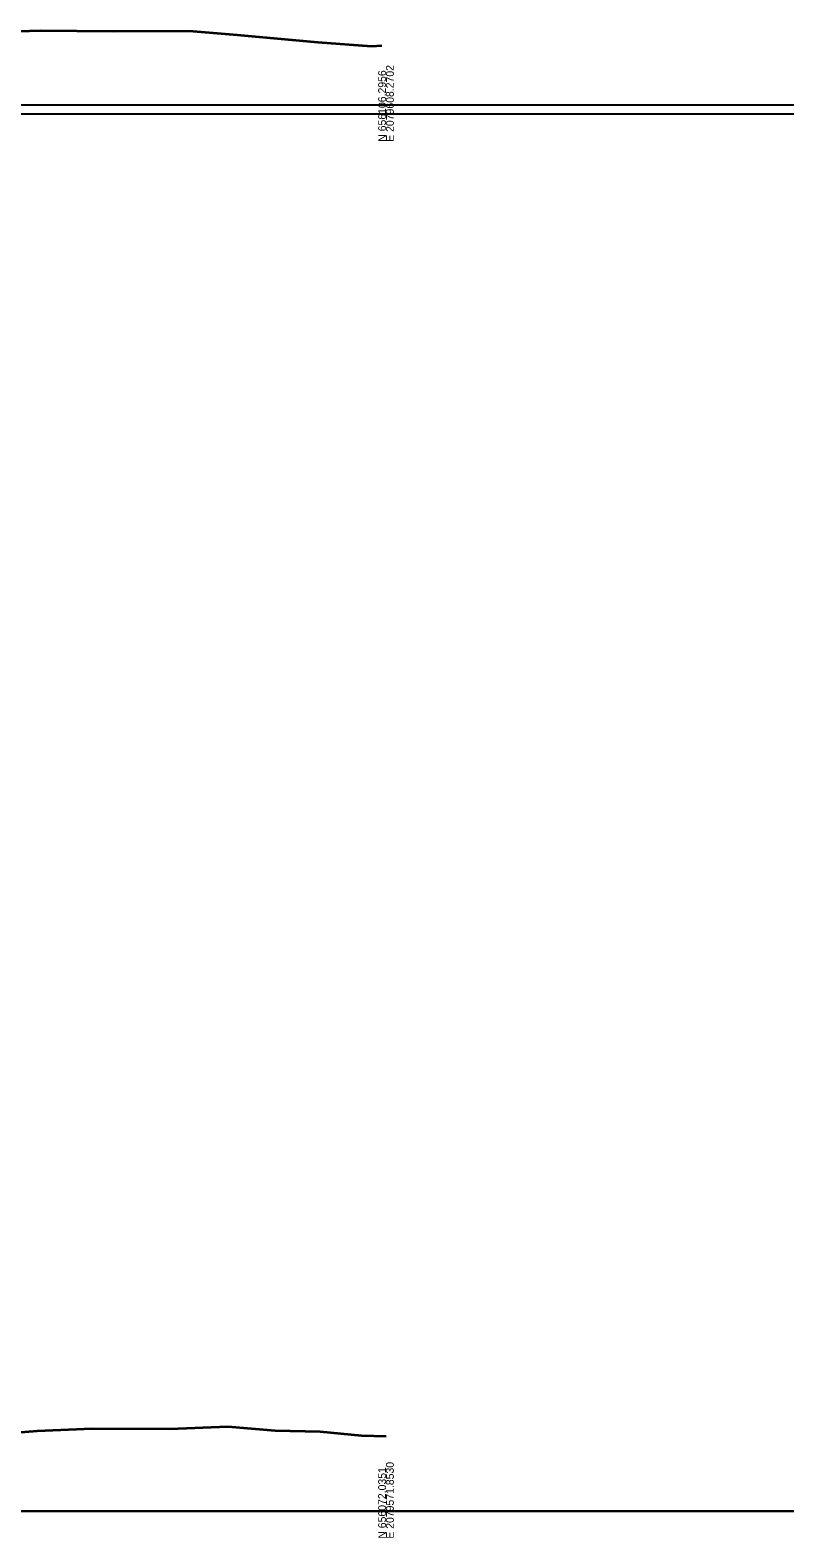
# Model space of a CAD drawing. Extents: x 1131015 to 1136271, y 133453 to 174329.
# Drawn here: x 1131513 to 1131787, y 166158 to 166698 of the extents above; entities that cross this region are included whole.
import ezdxf

# ---------------------------------------------------------------- set-up
doc = ezdxf.new("R2010")
doc.units = 0
for name, color, linetype in [('DESIGN - SCRATCH - User 1', 7, 'Continuous'), ('DESIGN - SHEET - Light Grid', 7, 'Continuous'), ('SURVEY - GROUND - Bottom of Topsoil Layer', 7, 'Continuous'), ('SURVEY - GROUND - Top of Ground', 7, 'Continuous')]:
    doc.layers.add(name, color=color, linetype=linetype)

msp = doc.modelspace()

# ---------------------------------------------------------------- linework, layer by layer
at = {"layer": 'DESIGN - SCRATCH - User 1'}
for p, q in [((1131340.46, 166670.86), (1131786.53, 166670.86)), ((1131340.46, 166667.66), (1131786.53, 166667.66)), ((1131340.46, 166167.66), (1131786.53, 166167.66)), ((1131340.46, 166167.56), (1131786.53, 166167.56))]:
    msp.add_line(p, q, dxfattribs=at)
at = {"layer": 'DESIGN - SHEET - Light Grid'}
for p, q in [((1131340.46, 166667.66), (1131640.46, 166667.66)), ((1131340.46, 166167.66), (1131640.46, 166167.66))]:
    msp.add_line(p, q, dxfattribs=at)
at = {"layer": 'SURVEY - GROUND - Bottom of Topsoil Layer'}
for p, q in [((1131484.01, 166696.33), (1131516.71, 166697.37)), ((1131516.71, 166697.37), (1131542.74, 166697.13)), ((1131542.74, 166697.13), (1131570, 166697.22)), ((1131570, 166697.22), (1131587.18, 166695.86)), ((1131587.18, 166695.86), (1131616.04, 166693.17)), ((1131616.04, 166693.17), (1131635.26, 166691.79)), ((1131635.26, 166691.79), (1131639, 166691.99)), ((1131495.26, 166194.51), (1131515.56, 166196.14)), ((1131515.56, 166196.14), (1131535.27, 166197.01)), ((1131535.27, 166197.01), (1131562.99, 166196.88)), ((1131562.99, 166196.88), (1131583.85, 166197.64)), ((1131583.85, 166197.64), (1131600.82, 166196.23)), ((1131600.82, 166196.23), (1131616.89, 166195.9)), ((1131616.89, 166195.9), (1131631.69, 166194.46)), ((1131631.69, 166194.46), (1131640.46, 166194.23))]:
    msp.add_line(p, q, dxfattribs=at)
at = {"layer": 'SURVEY - GROUND - Top of Ground'}
for p, q in [((1131484.01, 166696.58), (1131516.71, 166697.62)), ((1131516.71, 166697.62), (1131542.74, 166697.38)), ((1131542.74, 166697.38), (1131570, 166697.47)), ((1131570, 166697.47), (1131587.18, 166696.11)), ((1131587.18, 166696.11), (1131616.04, 166693.42)), ((1131616.04, 166693.42), (1131635.26, 166692.04)), ((1131635.26, 166692.04), (1131639, 166692.24)), ((1131495.26, 166194.76), (1131515.56, 166196.39)), ((1131515.56, 166196.39), (1131535.27, 166197.26)), ((1131535.27, 166197.26), (1131562.99, 166197.13)), ((1131562.99, 166197.13), (1131583.85, 166197.89)), ((1131583.85, 166197.89), (1131600.82, 166196.48)), ((1131600.82, 166196.48), (1131616.89, 166196.15)), ((1131616.89, 166196.15), (1131631.69, 166194.71)), ((1131631.69, 166194.71), (1131640.46, 166194.48))]:
    msp.add_line(p, q, dxfattribs=at)

# ---------------------------------------------------------------- texts
at = {"layer": 'DESIGN - SHEET - Light Grid'}
for s, p in [('N 656106.2956', (1131640.46, 166657.66)), ('E 2079608.2702', (1131643.26, 166657.66)), ('E 2079571.8530', (1131643.26, 166157.66)), ('N 656072.0351', (1131640.46, 166157.66))]:
    msp.add_text(s, height=2.8, rotation=90, dxfattribs=at).set_placement(p)

doc.saveas('drawing.dxf')
